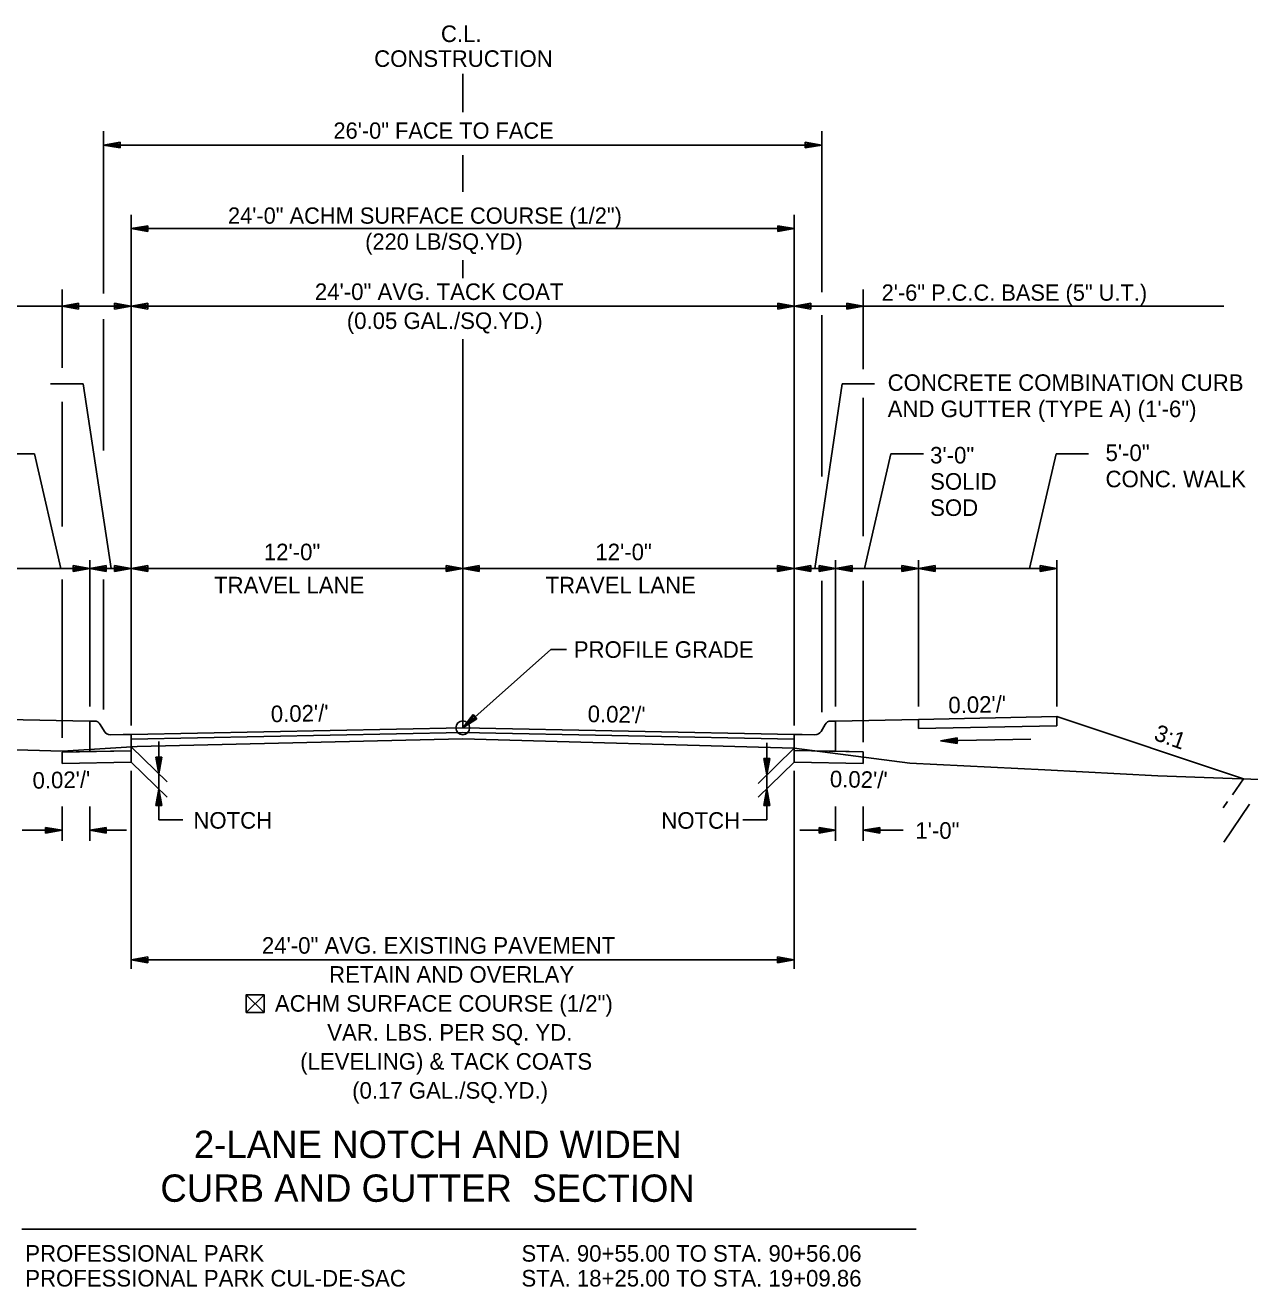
# Model space of a CAD drawing. Extents: x 1001270 to 1003428, y 1840152 to 1842912.
# Drawn here: x 1001333.67 to 1001377.99, y 1841879.18 to 1841924.87 of the extents above; entities that cross this region are included whole.
import ezdxf

# ---------------------------------------------------------------- set-up
doc = ezdxf.new("R2010")
doc.units = 0
for name, color, linetype in [('10', 7, 'Continuous'), ('19', 7, 'Continuous'), ('20', 7, 'Continuous'), ('8', 7, 'Continuous')]:
    doc.layers.add(name, color=color, linetype=linetype)

# ---------------------------------------------------------------- blocks, each defined once
blk = doc.blocks.new('TM')
at = {"layer": '8'}
for p, q in [((-120.309, 21.181), (-119.787, -20.829)), ((0, 0), (-120.309, 21.181)), ((-31.382, 2.945), (-120.176, 10.512)), ((-119.787, -20.829), (0, 0)), ((-119.911, -10.826), (-31.307, -3.057))]:
    blk.add_line(p, q, dxfattribs=at)

msp = doc.modelspace()

# ---------------------------------------------------------------- linework, layer by layer
at = {"layer": '10'}
for p, q in [((1001341.669, 1841889.761), (1001342.31, 1841889.12)), ((1001342.31, 1841889.761), (1001341.669, 1841889.12)), ((1001342.05, 1841889.12), (1001342.062, 1841889.12))]:
    msp.add_line(p, q, dxfattribs=at)
msp.add_lwpolyline([(1001342.062, 1841889.12), (1001342.31, 1841889.12), (1001342.31, 1841889.761), (1001341.669, 1841889.761), (1001341.669, 1841889.12), (1001342.05, 1841889.12)], dxfattribs=at)
at = {"layer": '19'}
for p, q in [((1001349.502, 1841921.722), (1001349.502, 1841923.114)), ((1001336.502, 1841915.16), (1001336.502, 1841921.032)), ((1001362.502, 1841915.209), (1001362.502, 1841921.032)), ((1001337.102, 1841920.637), (1001336.502, 1841920.532)), ((1001336.502, 1841920.532), (1001362.502, 1841920.532)), ((1001336.502, 1841920.532), (1001337.102, 1841920.427)), ((1001337.102, 1841920.582), (1001336.662, 1841920.547)), ((1001336.662, 1841920.517), (1001337.102, 1841920.477)), ((1001337.102, 1841920.427), (1001337.102, 1841920.637)), ((1001361.903, 1841920.427), (1001361.903, 1841920.637)), ((1001361.903, 1841920.637), (1001362.503, 1841920.532)), ((1001361.903, 1841920.582), (1001362.343, 1841920.547)), ((1001362.503, 1841920.532), (1001361.903, 1841920.427)), ((1001362.343, 1841920.517), (1001361.903, 1841920.477)), ((1001349.502, 1841918.833), (1001349.502, 1841920.163)), ((1001337.502, 1841899.514), (1001337.502, 1841918.005)), ((1001361.502, 1841899.514), (1001361.502, 1841918.005)), ((1001338.102, 1841917.61), (1001337.502, 1841917.505)), ((1001337.502, 1841917.505), (1001338.102, 1841917.4)), ((1001337.502, 1841917.505), (1001361.502, 1841917.505)), ((1001338.102, 1841917.555), (1001337.662, 1841917.52)), ((1001338.102, 1841917.4), (1001338.102, 1841917.61)), ((1001360.903, 1841917.4), (1001360.903, 1841917.61)), ((1001360.903, 1841917.61), (1001361.503, 1841917.505)), ((1001360.903, 1841917.555), (1001361.343, 1841917.52)), ((1001361.503, 1841917.505), (1001360.903, 1841917.4)), ((1001337.662, 1841917.49), (1001338.102, 1841917.45)), ((1001361.343, 1841917.49), (1001360.903, 1841917.45)), ((1001349.502, 1841915.709), (1001349.502, 1841916.365)), ((1001335.001, 1841912.46), (1001335.001, 1841915.299)), ((1001363.999, 1841912.411), (1001363.999, 1841915.299)), ((1001335.601, 1841914.803), (1001335.001, 1841914.699)), ((1001335.601, 1841914.593), (1001335.601, 1841914.803)), ((1001336.902, 1841914.593), (1001336.902, 1841914.803)), ((1001336.902, 1841914.803), (1001337.502, 1841914.699)), ((1001338.103, 1841914.803), (1001337.503, 1841914.699)), ((1001338.103, 1841914.593), (1001338.103, 1841914.803)), ((1001360.903, 1841914.593), (1001360.903, 1841914.803)), ((1001360.903, 1841914.803), (1001361.503, 1841914.699)), ((1001362.103, 1841914.803), (1001361.503, 1841914.699)), ((1001362.103, 1841914.593), (1001362.103, 1841914.803)), ((1001363.402, 1841914.592), (1001363.402, 1841914.802)), ((1001363.402, 1841914.802), (1001364.002, 1841914.697)), ((1001322.024, 1841914.699), (1001337.502, 1841914.699)), ((1001335.001, 1841914.699), (1001335.601, 1841914.593)), ((1001335.601, 1841914.748), (1001335.161, 1841914.714)), ((1001335.161, 1841914.684), (1001335.601, 1841914.643)), ((1001336.902, 1841914.748), (1001337.342, 1841914.714)), ((1001337.502, 1841914.699), (1001336.902, 1841914.593)), ((1001337.342, 1841914.684), (1001336.902, 1841914.643)), ((1001337.503, 1841914.699), (1001361.503, 1841914.699)), ((1001337.503, 1841914.699), (1001338.103, 1841914.593)), ((1001338.103, 1841914.748), (1001337.663, 1841914.714)), ((1001337.663, 1841914.684), (1001338.103, 1841914.643)), ((1001360.903, 1841914.748), (1001361.343, 1841914.714)), ((1001361.503, 1841914.699), (1001360.903, 1841914.593)), ((1001361.343, 1841914.684), (1001360.903, 1841914.643)), ((1001361.502, 1841914.699), (1001377.054, 1841914.699)), ((1001361.503, 1841914.699), (1001362.103, 1841914.593)), ((1001362.103, 1841914.748), (1001361.663, 1841914.714)), ((1001361.663, 1841914.684), (1001362.103, 1841914.643)), ((1001362.502, 1841908.533), (1001362.502, 1841914.374)), ((1001363.402, 1841914.747), (1001363.842, 1841914.712)), ((1001364.002, 1841914.697), (1001363.402, 1841914.592)), ((1001363.842, 1841914.682), (1001363.402, 1841914.642)), ((1001336.502, 1841909.465), (1001336.502, 1841914.227)), ((1001349.502, 1841899.426), (1001349.502, 1841913.506)), ((1001334.582, 1841911.887), (1001335.761, 1841911.887)), ((1001335.761, 1841911.887), (1001336.776, 1841905.195)), ((1001363.233, 1841911.887), (1001362.245, 1841905.195)), ((1001364.412, 1841911.887), (1001363.233, 1841911.887)), ((1001335.001, 1841906.717), (1001335.001, 1841911.233)), ((1001363.999, 1841906.373), (1001363.999, 1841911.38)), ((1001333.253, 1841909.352), (1001333.997, 1841909.352)), ((1001333.997, 1841909.352), (1001334.954, 1841905.195)), ((1001364.997, 1841909.352), (1001364.04, 1841905.195)), ((1001366.176, 1841909.352), (1001364.997, 1841909.352)), ((1001370.979, 1841909.352), (1001370.023, 1841905.195)), ((1001372.158, 1841909.352), (1001370.979, 1841909.352)), ((1001328.002, 1841905.195), (1001337.502, 1841905.195)), ((1001335.402, 1841905.3), (1001335.402, 1841905.09)), ((1001336.002, 1841905.195), (1001335.402, 1841905.3)), ((1001335.842, 1841905.21), (1001335.402, 1841905.245)), ((1001335.402, 1841905.09), (1001336.002, 1841905.195)), ((1001335.402, 1841905.14), (1001335.842, 1841905.18)), ((1001336.002, 1841900.204), (1001336.002, 1841905.495)), ((1001336.602, 1841905.3), (1001336.002, 1841905.195)), ((1001336.002, 1841905.195), (1001336.602, 1841905.09)), ((1001336.602, 1841905.245), (1001336.162, 1841905.21)), ((1001336.162, 1841905.18), (1001336.602, 1841905.14)), ((1001336.602, 1841905.09), (1001336.602, 1841905.3)), ((1001336.902, 1841905.3), (1001336.902, 1841905.09)), ((1001337.502, 1841905.195), (1001336.902, 1841905.3)), ((1001337.342, 1841905.21), (1001336.902, 1841905.245)), ((1001336.902, 1841905.09), (1001337.502, 1841905.195)), ((1001336.902, 1841905.14), (1001337.342, 1841905.18)), ((1001338.102, 1841905.3), (1001337.502, 1841905.195)), ((1001337.502, 1841905.195), (1001349.502, 1841905.195)), ((1001337.502, 1841905.195), (1001338.102, 1841905.09)), ((1001338.102, 1841905.245), (1001337.662, 1841905.21)), ((1001337.662, 1841905.18), (1001338.102, 1841905.14)), ((1001338.102, 1841905.09), (1001338.102, 1841905.3)), ((1001348.902, 1841905.3), (1001348.902, 1841905.09)), ((1001349.502, 1841905.195), (1001348.902, 1841905.3)), ((1001349.342, 1841905.21), (1001348.902, 1841905.245)), ((1001348.902, 1841905.09), (1001349.502, 1841905.195)), ((1001348.902, 1841905.14), (1001349.342, 1841905.18)), ((1001350.102, 1841905.3), (1001349.502, 1841905.195)), ((1001349.502, 1841905.195), (1001361.502, 1841905.195)), ((1001349.502, 1841905.195), (1001350.102, 1841905.09)), ((1001350.102, 1841905.245), (1001349.662, 1841905.21)), ((1001349.662, 1841905.18), (1001350.102, 1841905.14)), ((1001350.102, 1841905.09), (1001350.102, 1841905.3)), ((1001360.902, 1841905.09), (1001360.902, 1841905.3)), ((1001360.902, 1841905.3), (1001361.502, 1841905.195)), ((1001360.902, 1841905.245), (1001361.342, 1841905.21)), ((1001361.502, 1841905.195), (1001360.902, 1841905.09)), ((1001361.342, 1841905.18), (1001360.902, 1841905.14)), ((1001361.502, 1841905.195), (1001362.102, 1841905.3)), ((1001371.002, 1841905.195), (1001361.502, 1841905.195)), ((1001362.102, 1841905.09), (1001361.502, 1841905.195)), ((1001361.662, 1841905.21), (1001362.102, 1841905.245)), ((1001362.102, 1841905.14), (1001361.662, 1841905.18)), ((1001362.102, 1841905.3), (1001362.102, 1841905.09)), ((1001362.402, 1841905.09), (1001362.402, 1841905.3)), ((1001362.402, 1841905.3), (1001363.002, 1841905.195)), ((1001362.402, 1841905.245), (1001362.842, 1841905.21)), ((1001363.002, 1841905.195), (1001362.402, 1841905.09)), ((1001362.842, 1841905.18), (1001362.402, 1841905.14)), ((1001363.002, 1841900.204), (1001363.002, 1841905.495)), ((1001363.002, 1841905.195), (1001363.602, 1841905.3)), ((1001363.602, 1841905.09), (1001363.002, 1841905.195)), ((1001363.162, 1841905.21), (1001363.602, 1841905.245)), ((1001363.602, 1841905.14), (1001363.162, 1841905.18)), ((1001363.602, 1841905.3), (1001363.602, 1841905.09)), ((1001365.402, 1841905.09), (1001365.402, 1841905.3)), ((1001365.402, 1841905.3), (1001366.002, 1841905.195)), ((1001365.402, 1841905.245), (1001365.842, 1841905.21)), ((1001366.002, 1841905.195), (1001365.402, 1841905.09)), ((1001365.842, 1841905.18), (1001365.402, 1841905.14)), ((1001366.002, 1841900.204), (1001366.002, 1841905.495)), ((1001366.002, 1841905.195), (1001366.602, 1841905.3)), ((1001366.602, 1841905.09), (1001366.002, 1841905.195)), ((1001366.162, 1841905.21), (1001366.602, 1841905.245)), ((1001366.602, 1841905.14), (1001366.162, 1841905.18)), ((1001366.602, 1841905.3), (1001366.602, 1841905.09)), ((1001370.402, 1841905.09), (1001370.402, 1841905.3)), ((1001370.402, 1841905.3), (1001371.002, 1841905.195)), ((1001370.402, 1841905.245), (1001370.842, 1841905.21)), ((1001371.002, 1841905.195), (1001370.402, 1841905.09)), ((1001370.842, 1841905.18), (1001370.402, 1841905.14)), ((1001371.002, 1841900.204), (1001371.002, 1841905.495)), ((1001335.001, 1841899.059), (1001335.001, 1841904.802)), ((1001336.502, 1841900.09), (1001336.502, 1841904.802)), ((1001362.502, 1841899.991), (1001362.502, 1841904.753)), ((1001363.999, 1841898.912), (1001363.999, 1841904.753)), ((1001332.994, 1841899.732), (1001335.993, 1841899.671)), ((1001349.502, 1841899.426), (1001349.881, 1841899.903)), ((1001350.019, 1841899.746), (1001349.502, 1841899.426)), ((1001349.614, 1841899.539), (1001349.913, 1841899.859)), ((1001349.986, 1841899.778), (1001349.632, 1841899.522)), ((1001349.881, 1841899.903), (1001350.019, 1841899.746)), ((1001366.003, 1841899.732), (1001363.002, 1841899.671)), ((1001366.003, 1841899.731), (1001371.002, 1841899.831)), ((1001366.003, 1841899.398), (1001366.003, 1841899.731)), ((1001366.003, 1841899.731), (1001366.003, 1841899.731)), ((1001371.002, 1841899.831), (1001371.002, 1841899.498)), ((1001377.759, 1841897.579), (1001371.002, 1841899.831)), ((1001336.169, 1841899.671), (1001336.002, 1841899.671)), ((1001336.002, 1841899.671), (1001336.002, 1841899.338)), ((1001336.002, 1841899.338), (1001336.002, 1841899.156)), ((1001336.531, 1841899.295), (1001336.385, 1841899.547)), ((1001337.502, 1841899.186), (1001349.502, 1841899.426)), ((1001337.502, 1841899.019), (1001349.502, 1841899.259)), ((1001349.502, 1841899.426), (1001361.502, 1841899.186)), ((1001349.502, 1841899.259), (1001361.502, 1841899.019)), ((1001362.473, 1841899.295), (1001362.619, 1841899.547)), ((1001362.835, 1841899.671), (1001363.002, 1841899.671)), ((1001363.002, 1841899.671), (1001363.002, 1841899.338)), ((1001363.002, 1841899.338), (1001363.002, 1841899.156)), ((1001371.002, 1841899.498), (1001366.003, 1841899.398)), ((1001336.002, 1841899.156), (1001336.002, 1841898.563)), ((1001337.218, 1841899.18), (1001336.752, 1841899.171)), ((1001337.502, 1841899.186), (1001337.218, 1841899.18)), ((1001337.218, 1841899.18), (1001337.218, 1841899.18)), ((1001337.218, 1841899.18), (1001337.218, 1841899.18)), ((1001361.502, 1841899.186), (1001361.786, 1841899.18)), ((1001361.786, 1841899.18), (1001361.786, 1841899.18)), ((1001361.786, 1841899.18), (1001361.786, 1841899.18)), ((1001361.786, 1841899.18), (1001362.252, 1841899.171)), ((1001363.002, 1841899.156), (1001363.002, 1841898.576)), ((1001337.502, 1841898.593), (1001335.002, 1841898.543)), ((1001335.002, 1841898.543), (1001336.002, 1841898.563)), ((1001335.002, 1841898.136), (1001335.002, 1841898.543)), ((1001335.002, 1841898.543), (1001335.002, 1841898.136)), ((1001336.002, 1841898.563), (1001337.502, 1841898.593)), ((1001337.502, 1841898.738), (1001338.802, 1841897.466)), ((1001337.502, 1841898.593), (1001337.502, 1841898.186)), ((1001337.502, 1841898.186), (1001337.502, 1841898.593)), ((1001337.502, 1841898.593), (1001337.502, 1841898.593)), ((1001338.397, 1841898.359), (1001338.607, 1841898.359)), ((1001338.502, 1841897.759), (1001338.397, 1841898.359)), ((1001338.487, 1841897.919), (1001338.447, 1841898.359)), ((1001338.607, 1841898.359), (1001338.502, 1841897.759)), ((1001338.552, 1841898.359), (1001338.517, 1841897.919)), ((1001361.502, 1841898.688), (1001360.202, 1841897.415)), ((1001360.617, 1841898.318), (1001360.407, 1841898.318)), ((1001360.407, 1841898.318), (1001360.512, 1841897.718)), ((1001360.462, 1841898.318), (1001360.497, 1841897.878)), ((1001360.512, 1841897.718), (1001360.617, 1841898.318)), ((1001360.527, 1841897.878), (1001360.567, 1841898.318)), ((1001363.002, 1841898.576), (1001361.502, 1841898.606)), ((1001361.502, 1841898.606), (1001361.502, 1841898.186)), ((1001364.002, 1841898.556), (1001361.502, 1841898.606)), ((1001361.502, 1841898.606), (1001361.502, 1841898.186)), ((1001363.002, 1841898.576), (1001364.002, 1841898.556)), ((1001364.002, 1841898.136), (1001364.002, 1841898.556)), ((1001364.002, 1841898.136), (1001364.002, 1841898.556)), ((1001364.002, 1841898.556), (1001364.002, 1841898.556)), ((1001335.002, 1841898.136), (1001337.502, 1841898.186)), ((1001335.002, 1841898.136), (1001337.502, 1841898.186)), ((1001337.502, 1841898.186), (1001338.802, 1841896.914)), ((1001337.502, 1841897.864), (1001337.502, 1841890.694)), ((1001361.502, 1841898.186), (1001360.202, 1841896.914)), ((1001361.502, 1841898.186), (1001364.002, 1841898.136)), ((1001361.502, 1841898.186), (1001364.002, 1841898.136)), ((1001361.502, 1841897.864), (1001361.502, 1841890.694)), ((1001377.367, 1841896.996), (1001377.759, 1841897.579)), ((1001338.397, 1841896.607), (1001338.502, 1841897.207)), ((1001338.452, 1841896.607), (1001338.487, 1841897.047)), ((1001338.502, 1841897.207), (1001338.607, 1841896.607)), ((1001338.517, 1841897.047), (1001338.557, 1841896.607)), ((1001360.512, 1841897.217), (1001360.407, 1841896.617)), ((1001360.497, 1841897.057), (1001360.457, 1841896.617)), ((1001360.617, 1841896.617), (1001360.512, 1841897.217)), ((1001360.562, 1841896.617), (1001360.527, 1841897.057)), ((1001335.002, 1841895.337), (1001335.002, 1841896.575)), ((1001336.002, 1841895.337), (1001336.002, 1841896.575)), ((1001338.607, 1841896.607), (1001338.397, 1841896.607)), ((1001360.407, 1841896.617), (1001360.617, 1841896.617)), ((1001363.002, 1841895.337), (1001363.002, 1841896.575)), ((1001364.002, 1841895.337), (1001364.002, 1841896.575)), ((1001377.027, 1841896.528), (1001377.181, 1841896.754)), ((1001377.05, 1841895.279), (1001377.976, 1841896.662)), ((1001338.502, 1841896.089), (1001339.367, 1841896.089)), ((1001360.512, 1841896.089), (1001359.638, 1841896.089)), ((1001333.553, 1841895.715), (1001335.002, 1841895.715)), ((1001333.553, 1841895.715), (1001335.002, 1841895.715)), ((1001334.402, 1841895.82), (1001334.402, 1841895.61)), ((1001335.002, 1841895.715), (1001334.402, 1841895.82)), ((1001334.402, 1841895.82), (1001334.402, 1841895.61)), ((1001335.002, 1841895.715), (1001334.402, 1841895.82)), ((1001334.842, 1841895.73), (1001334.402, 1841895.765)), ((1001334.842, 1841895.73), (1001334.402, 1841895.765)), ((1001334.402, 1841895.61), (1001335.002, 1841895.715)), ((1001334.402, 1841895.61), (1001335.002, 1841895.715)), ((1001334.402, 1841895.66), (1001334.842, 1841895.7)), ((1001334.402, 1841895.66), (1001334.842, 1841895.7)), ((1001336.002, 1841895.715), (1001336.602, 1841895.82)), ((1001336.002, 1841895.715), (1001336.602, 1841895.82)), ((1001336.602, 1841895.61), (1001336.002, 1841895.715)), ((1001336.602, 1841895.61), (1001336.002, 1841895.715)), ((1001336.002, 1841895.715), (1001337.329, 1841895.715)), ((1001336.162, 1841895.73), (1001336.602, 1841895.765)), ((1001336.162, 1841895.73), (1001336.602, 1841895.765)), ((1001336.602, 1841895.66), (1001336.162, 1841895.7)), ((1001336.602, 1841895.66), (1001336.162, 1841895.7)), ((1001336.602, 1841895.82), (1001336.602, 1841895.61)), ((1001336.602, 1841895.82), (1001336.602, 1841895.61)), ((1001361.705, 1841895.715), (1001363.002, 1841895.715)), ((1001362.402, 1841895.82), (1001362.402, 1841895.61)), ((1001363.002, 1841895.715), (1001362.402, 1841895.82)), ((1001362.402, 1841895.82), (1001362.402, 1841895.61)), ((1001363.002, 1841895.715), (1001362.402, 1841895.82)), ((1001362.842, 1841895.73), (1001362.402, 1841895.765)), ((1001362.842, 1841895.73), (1001362.402, 1841895.765)), ((1001362.402, 1841895.61), (1001363.002, 1841895.715)), ((1001362.402, 1841895.61), (1001363.002, 1841895.715)), ((1001362.402, 1841895.66), (1001362.842, 1841895.7)), ((1001362.402, 1841895.66), (1001362.842, 1841895.7)), ((1001364.002, 1841895.715), (1001364.602, 1841895.82)), ((1001364.002, 1841895.715), (1001364.602, 1841895.82)), ((1001364.602, 1841895.61), (1001364.002, 1841895.715)), ((1001364.002, 1841895.715), (1001365.451, 1841895.715)), ((1001364.602, 1841895.61), (1001364.002, 1841895.715)), ((1001364.002, 1841895.715), (1001365.451, 1841895.715)), ((1001364.162, 1841895.73), (1001364.602, 1841895.765)), ((1001364.162, 1841895.73), (1001364.602, 1841895.765)), ((1001364.602, 1841895.66), (1001364.162, 1841895.7)), ((1001364.602, 1841895.66), (1001364.162, 1841895.7)), ((1001364.602, 1841895.82), (1001364.602, 1841895.61)), ((1001364.602, 1841895.82), (1001364.602, 1841895.61)), ((1001338.102, 1841891.127), (1001337.502, 1841891.022)), ((1001337.502, 1841891.022), (1001361.502, 1841891.022)), ((1001337.502, 1841891.022), (1001338.102, 1841890.917)), ((1001338.102, 1841891.072), (1001337.662, 1841891.037)), ((1001337.662, 1841891.007), (1001338.102, 1841890.967)), ((1001338.102, 1841890.917), (1001338.102, 1841891.127)), ((1001360.902, 1841890.917), (1001360.902, 1841891.127)), ((1001360.902, 1841891.127), (1001361.502, 1841891.022)), ((1001360.902, 1841891.072), (1001361.342, 1841891.037)), ((1001361.502, 1841891.022), (1001360.902, 1841890.917)), ((1001361.342, 1841891.007), (1001360.902, 1841890.967)), ((1001333.542, 1841881.27), (1001365.91, 1841881.27)), ((1001334.636, 1841881.27), (1001364.368, 1841881.27))]:
    msp.add_line(p, q, dxfattribs=at)
for points in [[(1001353.263, 1841902.261), (1001352.693, 1841902.261), (1001349.502, 1841899.426)], [(1001327.269, 1841900.974), (1001330.395, 1841898.879), (1001332.076, 1841898.667), (1001335.018, 1841898.583), (1001337.723, 1841898.752), (1001349.491, 1841899.028), (1001361.502, 1841898.688), (1001365.691, 1841898.151), (1001370.572, 1841897.903), (1001374.658, 1841897.69), (1001379.373, 1841897.521), (1001388.877, 1841897.581)], [(1001337.502, 1841898.593), (1001337.502, 1841898.769), (1001337.502, 1841899.019), (1001337.502, 1841899.186)], [(1001338.502, 1841898.925), (1001338.502, 1841896.089)], [(1001360.512, 1841898.885), (1001360.512, 1841896.089)], [(1001361.502, 1841898.606), (1001361.502, 1841898.769), (1001361.502, 1841899.019), (1001361.502, 1841899.186)]]:
    msp.add_lwpolyline(points, dxfattribs=at)
msp.add_lwpolyline([(1001361.502, 1841899.186), (1001349.502, 1841899.426), (1001337.502, 1841899.186), (1001337.502, 1841899.019), (1001349.502, 1841899.259), (1001361.502, 1841899.019)], close=True, dxfattribs=at)
msp.add_circle((1001349.502, 1841899.426), 0.25, dxfattribs=at)
for centre, start, end in [((1001336.169, 1841899.421), 30.1619, 90), ((1001336.747, 1841899.421), 210.1635, 271.1458), ((1001362.257, 1841899.421), 268.8542, 329.8365), ((1001362.835, 1841899.421), 90, 149.8381)]:
    msp.add_arc(centre, 0.25, start, end, dxfattribs=at)
at = {"layer": '20'}
msp.add_line((1001370.07, 1841899.016), (1001366.8, 1841898.951), dxfattribs=at)

# ---------------------------------------------------------------- block references
at = {"layer": '19', "xscale": 0.0050063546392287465, "yscale": -0.0050063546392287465, "rotation": -178.8781640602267}
msp.add_blockref('TM', (1001366.8, 1841898.949), dxfattribs=at)

# ---------------------------------------------------------------- texts
at = {"layer": '19'}
for s, height, p in [('C.L.', 0.6, (1001348.714, 1841924.263)), ('CONSTRUCTION', 0.6, (1001346.297, 1841923.363)), ('26\'-0" FACE TO FACE', 0.59001, (1001344.824, 1841920.762)), ('24\'-0" ACHM SURFACE COURSE (1/2")', 0.59001, (1001341.006, 1841917.683)), ('(220 LB/SQ.YD)', 0.59001, (1001345.972, 1841916.743)), ('2\'-6" P.C.C. BASE (5" U.T.)', 0.59001, (1001364.665, 1841914.895)), ('CONCRETE COMBINATION CURB', 0.6, (1001364.884, 1841911.628)), ('AND GUTTER (TYPE A) (1\'-6")', 0.6, (1001364.884, 1841910.678)), ('3\'-0"', 0.6, (1001366.421, 1841909)), ('5\'-0"', 0.6, (1001372.77, 1841909.088)), ('SOLID ', 0.6, (1001366.421, 1841908.05)), ('CONC. WALK', 0.6, (1001372.77, 1841908.138)), ('SOD', 0.6, (1001366.421, 1841907.1)), ('12\'-0"', 0.6, (1001342.304, 1841905.495)), ('12\'-0"', 0.6, (1001354.304, 1841905.495)), ('TRAVEL LANE', 0.6, (1001340.502, 1841904.295)), ('TRAVEL LANE', 0.6, (1001352.502, 1841904.295)), ('NOTCH', 0.6, (1001339.753, 1841895.774)), ('NOTCH', 0.6, (1001356.691, 1841895.771))]:
    msp.add_text(s, height=height, dxfattribs=at).set_placement(p)
for s, height, rotation, p in [('24\'-0" AVG. TACK COAT', 0.6, 360, (1001344.152, 1841914.921)), ('(0.05 GAL./SQ.YD.)', 0.6, 360, (1001345.307, 1841913.871)), ('PROFILE GRADE', 0.6, 360, (1001353.523, 1841901.961)), ("0.02'/'", 0.6, 1.1419, (1001367.087, 1841899.948)), ("0.02'/'", 0.6, 1.1458, (1001342.562, 1841899.627)), ("0.02'/'", 0.6, 358.8542, (1001354.02, 1841899.636)), ('3:1', 0.6, 340.4943, (1001374.486, 1841899)), ("0.02'/'", 0.6, 1.1458, (1001333.938, 1841897.219)), ("0.02'/'", 0.6, 358.8542, (1001362.787, 1841897.277)), ('1\'-0"', 0.6, 360, (1001365.886, 1841895.407)), ('24\'-0" AVG. EXISTING PAVEMENT', 0.6, 360, (1001342.234, 1841891.245)), ('RETAIN AND OVERLAY', 0.6, 360, (1001344.664, 1841890.195)), ('ACHM SURFACE COURSE (1/2")', 0.6, 360, (1001342.704, 1841889.145)), ('VAR. LBS. PER SQ. YD.', 0.6, 360, (1001344.598, 1841888.095)), ('(LEVELING) & TACK COATS', 0.6, 360, (1001343.62, 1841887.045)), ('(0.17 GAL./SQ.YD.)', 0.6, 360, (1001345.501, 1841885.995)), ('2-LANE NOTCH AND WIDEN', 0.98999, 359.9954, (1001339.771, 1841883.844)), (' CURB AND GUTTER  SECTION ', 0.98999, 359.9954, (1001338.192, 1841882.26)), ('PROFESSIONAL PARK ', 0.6, 359.9954, (1001333.668, 1841880.092)), ('STA. 90+55.00 TO STA. 90+56.06 ', 0.6, 359.9954, (1001351.628, 1841880.092)), ('PROFESSIONAL PARK CUL-DE-SAC ', 0.6, 359.9954, (1001333.668, 1841879.192)), ('STA. 18+25.00 TO STA. 19+09.86 ', 0.6, 359.9954, (1001351.628, 1841879.192))]:
    msp.add_text(s, height=height, rotation=rotation, dxfattribs=at).set_placement(p)

doc.saveas('drawing.dxf')
